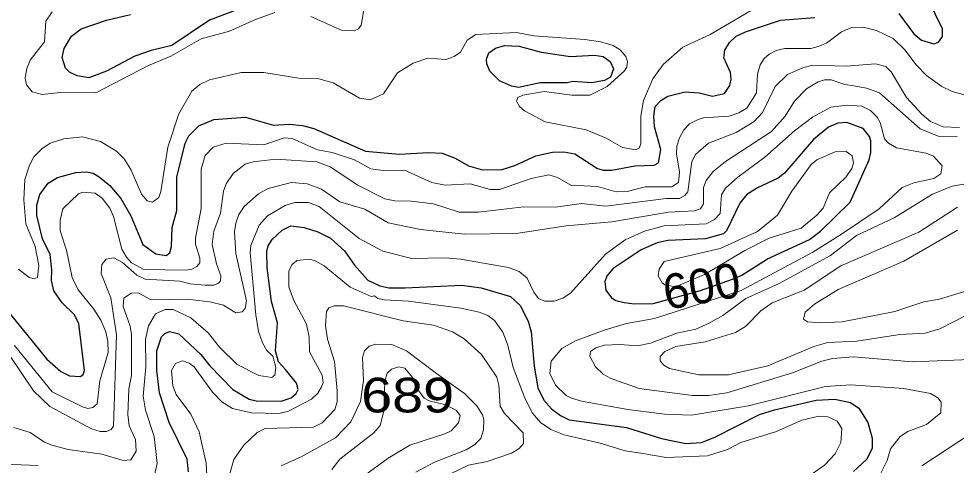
# Model space of a CAD drawing. Extents: x 577 to 602.9, y 7483.8 to 7511.6.
# Drawn here: x 598.664 to 600.825, y 7493.867 to 7494.897 of the extents above; entities that cross this region are included whole.
import ezdxf
from ezdxf.enums import TextEntityAlignment as Align

# ---------------------------------------------------------------- set-up
doc = ezdxf.new("R2010")
doc.units = 0
doc.header["$LTSCALE"] = 0.032
doc.layers.add('1', color=7, linetype='Continuous', lineweight=25)
doc.layers.add('2', color=7, linetype='Continuous', lineweight=13)
doc.layers.add('61', color=7, linetype='Continuous')

msp = doc.modelspace()

# ---------------------------------------------------------------- linework, layer by layer
at = {"layer": '1'}
for points in [[(600.6925, 7494.9091), (600.7275, 7494.8621), (600.745, 7494.8478), (600.7736, 7494.8391), (600.784, 7494.8431), (600.7935, 7494.8558), (600.7935, 7494.8741), (600.7593, 7494.944)], [(599.1729, 7494.9202), (599.1038, 7494.8939), (599.0171, 7494.8351), (598.9694, 7494.824), (598.9312, 7494.8105), (598.866, 7494.7763), (598.8255, 7494.7612), (598.7984, 7494.7651), (598.7809, 7494.7739), (598.7714, 7494.7834), (598.7642, 7494.8081), (598.769, 7494.8287), (598.7857, 7494.8566), (598.808, 7494.8741), (598.866, 7494.8939), (598.9217, 7494.9067)], [(598.7404, 7494.3182), (598.7364, 7494.3532), (598.7189, 7494.3898), (598.7054, 7494.4431), (598.7054, 7494.4669), (598.7125, 7494.4916), (598.7316, 7494.5178), (598.7531, 7494.5306), (598.7952, 7494.5425), (598.8199, 7494.5441), (598.8358, 7494.5409), (598.8493, 7494.5329), (598.874, 7494.5123), (598.8994, 7494.4828), (598.9225, 7494.4423), (598.9503, 7494.3763), (598.9797, 7494.3548), (599.0036, 7494.3508), (599.0123, 7494.3572), (599.0163, 7494.3715), (599.0179, 7494.416), (599.0282, 7494.455), (599.0282, 7494.5321), (599.0473, 7494.6101), (599.0561, 7494.6268), (599.0791, 7494.6498), (599.1133, 7494.6649), (599.1865, 7494.6705), (599.2509, 7494.6514), (599.2882, 7494.6538), (599.3177, 7494.6506), (599.3439, 7494.6443), (599.4632, 7494.5918), (599.5411, 7494.5846), (599.6087, 7494.5886), (599.6397, 7494.587), (599.6699, 7494.5759), (599.7009, 7494.5576), (599.7327, 7494.5488), (599.7781, 7494.5496), (599.8075, 7494.5584), (599.856, 7494.5806), (599.8942, 7494.5894), (599.9204, 7494.5902), (599.9459, 7494.5854), (599.9983, 7494.552), (600.0119, 7494.548), (600.0309, 7494.548), (600.0842, 7494.5576), (600.1287, 7494.5592), (600.1383, 7494.5647), (600.1439, 7494.5958), (600.1295, 7494.6482), (600.1279, 7494.6721), (600.1311, 7494.6944), (600.1439, 7494.7087), (600.1598, 7494.7182), (600.1999, 7494.7286), (600.2321, 7494.7262), (600.2631, 7494.7182), (600.291, 7494.7246), (600.3029, 7494.7429), (600.3061, 7494.758), (600.3045, 7494.7731), (600.2894, 7494.8073), (600.2918, 7494.8248), (600.3021, 7494.8423), (600.318, 7494.8566), (600.3395, 7494.8669), (600.4198, 7494.8939), (600.4993, 7494.9003)], [(599.0553, 7493.8523), (599.0521, 7493.8817), (599.0107, 7493.966), (598.9885, 7494.0344), (598.9821, 7494.086), (598.9821, 7494.1314), (598.9932, 7494.1632), (599.0004, 7494.1711), (599.0115, 7494.1759), (599.033, 7494.1703), (599.0839, 7494.1226), (599.1046, 7494.0964), (599.1578, 7494.0423), (599.1952, 7494.02), (599.2111, 7494.0161), (599.2692, 7494.0153), (599.2922, 7494.0232), (599.3034, 7494.0328), (599.3084, 7494.0419), (599.3041, 7494.0566), (599.2787, 7494.0884), (599.2625, 7494.1062), (599.2556, 7494.1314), (599.2604, 7494.1958), (599.2469, 7494.2451), (599.2366, 7494.323), (599.2358, 7494.3604), (599.2389, 7494.3731), (599.2485, 7494.3882), (599.2715, 7494.4097), (599.2914, 7494.4192), (599.3216, 7494.416), (599.3534, 7494.4057), (599.3829, 7494.3914), (599.4147, 7494.362), (599.4377, 7494.3286), (599.4687, 7494.2944), (599.4966, 7494.2809), (599.5173, 7494.2769), (599.5546, 7494.2769), (599.685, 7494.2825), (599.7296, 7494.2769), (599.7972, 7494.2562), (599.8194, 7494.2355), (599.8385, 7494.1998), (599.8449, 7494.1751), (599.852, 7494.0956), (599.8608, 7494.0463), (599.8743, 7494.0177), (599.8918, 7493.9978), (599.9125, 7493.9819), (599.9331, 7493.9723), (600.0651, 7493.9548), (600.1458, 7493.9292)], [(598.6203, 7494.2443), (598.7284, 7494.1123), (598.761, 7494.0837), (598.7809, 7494.0733), (598.8064, 7494.0717), (598.8127, 7494.0765), (598.8159, 7494.086), (598.8024, 7494.1942), (598.7921, 7494.2149), (598.7642, 7494.2419), (598.7451, 7494.2697), (598.7396, 7494.2936), (598.7404, 7494.3182)], [(600.1458, 7493.9292), (600.2019, 7493.9175), (600.2377, 7493.9199), (600.2687, 7493.9318), (600.3713, 7493.9843), (600.4063, 7493.9954), (600.5017, 7494.0177), (600.5454, 7494.02), (600.5812, 7494.0121), (600.6003, 7493.9994), (600.621, 7493.966), (600.6313, 7493.9302), (600.6313, 7493.9071), (600.6186, 7493.8817), (600.5884, 7493.8531)]]:
    msp.add_lwpolyline(points, dxfattribs=at)
for points in [[(599.8679, 7494.8199), (599.9355, 7494.8097), (599.9912, 7494.8128), (600.0111, 7494.8097), (600.027, 7494.7985), (600.0349, 7494.7818), (600.0282, 7494.7625), (600.0141, 7494.7543), (599.9848, 7494.7492), (599.9411, 7494.7524), (599.9284, 7494.7492), (599.8655, 7494.7492), (599.8162, 7494.7389), (599.7995, 7494.7413), (599.7725, 7494.754), (599.7502, 7494.7763), (599.7431, 7494.793), (599.7423, 7494.8041), (599.7479, 7494.8184), (599.763, 7494.8295), (599.7836, 7494.8351), (599.8178, 7494.8335)], [(600.1264, 7494.2403), (600.2353, 7494.2702), (600.3095, 7494.2962), (600.3307, 7494.3055), (600.3896, 7494.3437), (600.4866, 7494.3882), (600.512, 7494.4073), (600.5804, 7494.4741), (600.6241, 7494.5719), (600.6281, 7494.5886), (600.6281, 7494.6156), (600.6249, 7494.6252), (600.6106, 7494.6443), (600.5725, 7494.6578), (600.5518, 7494.6562), (600.5303, 7494.6474), (600.4961, 7494.6188), (600.4293, 7494.5409), (600.4142, 7494.5298), (600.3665, 7494.5075), (600.3419, 7494.4916), (600.3259, 7494.4717), (600.2957, 7494.4081), (600.2886, 7494.4009), (600.2472, 7494.3898), (600.1598, 7494.3858), (600.1359, 7494.3803), (600.0985, 7494.3644), (600.0341, 7494.3214), (600.0206, 7494.3047), (600.015, 7494.2912), (600.0174, 7494.2713), (600.0301, 7494.2538), (600.0405, 7494.2475), (600.0596, 7494.2427), (600.0826, 7494.2395)]]:
    msp.add_lwpolyline(points, close=True, dxfattribs=at)
at = {"layer": '2'}
for points in [[(599.2541, 7494.9114), (599.2095, 7494.8955), (599.1499, 7494.8685), (599.0847, 7494.851), (599.0147, 7494.8105), (598.963, 7494.789), (598.8414, 7494.7262), (598.7595, 7494.727), (598.7181, 7494.7222), (598.695, 7494.7286), (598.6815, 7494.7445), (598.6791, 7494.7604), (598.6823, 7494.7826), (598.6903, 7494.8017), (598.7237, 7494.8439), (598.7268, 7494.8916), (598.7412, 7494.913)], [(599.4608, 7494.9258), (599.4536, 7494.882), (599.4473, 7494.8741), (599.4369, 7494.8693), (599.4091, 7494.8701), (599.3375, 7494.9019)], [(599.8186, 7494.6944), (599.8298, 7494.6848), (599.8775, 7494.6594), (599.9721, 7494.6411), (600.0182, 7494.622), (600.0556, 7494.6005), (600.0858, 7494.595), (600.0938, 7494.5989), (600.0977, 7494.6085), (600.0977, 7494.6721), (600.1041, 7494.7087), (600.1256, 7494.7588), (600.1494, 7494.7914), (600.1947, 7494.8319), (600.2576, 7494.8606), (600.3729, 7494.9281)], [(598.6545, 7494.1433), (598.7412, 7494.0367), (598.8111, 7494.0018), (598.8231, 7493.9986), (598.835, 7494.0002), (598.8445, 7494.0089), (598.8509, 7494.0622), (598.87, 7494.1274), (598.8692, 7494.1528), (598.8644, 7494.1751), (598.8533, 7494.2021), (598.8374, 7494.2276), (598.8008, 7494.2721), (598.7873, 7494.3007), (598.7738, 7494.3636), (598.7595, 7494.4081), (598.7595, 7494.4327), (598.7658, 7494.459), (598.8016, 7494.4932), (598.8119, 7494.4972), (598.8398, 7494.4948), (598.8565, 7494.4836), (598.874, 7494.4606), (598.8827, 7494.4407), (598.9018, 7494.366), (598.9121, 7494.3469), (598.9241, 7494.3341), (598.9527, 7494.319), (599.0489, 7494.3174), (599.0632, 7494.3198), (599.0743, 7494.3254), (599.0815, 7494.3341), (599.0815, 7494.3453), (599.0712, 7494.3771), (599.0712, 7494.3914), (599.0847, 7494.4598), (599.0847, 7494.5504), (599.0934, 7494.5814), (599.1125, 7494.6013), (599.1419, 7494.6101), (599.2286, 7494.606), (599.2755, 7494.6228), (599.2946, 7494.6212), (599.3527, 7494.595), (599.3868, 7494.5886), (599.4377, 7494.5719), (599.4759, 7494.5512), (599.5037, 7494.5473), (599.553, 7494.548), (599.6159, 7494.5194), (599.6469, 7494.5131), (599.7049, 7494.5162), (599.751, 7494.5035), (599.7725, 7494.5035), (599.8449, 7494.529), (599.8862, 7494.5369), (599.9061, 7494.5306), (599.9363, 7494.5131), (599.9983, 7494.5099), (600.0413, 7494.498), (600.0667, 7494.4987), (600.1081, 7494.5091), (600.1693, 7494.5091), (600.1844, 7494.5194), (600.1868, 7494.5433), (600.1804, 7494.5854), (600.1812, 7494.6029), (600.1868, 7494.6228), (600.1971, 7494.6411), (600.2099, 7494.6546), (600.2297, 7494.6649), (600.2425, 7494.6689), (600.3013, 7494.6721), (600.3236, 7494.68), (600.3419, 7494.6912), (600.3649, 7494.7262), (600.3665, 7494.7691), (600.3729, 7494.7906), (600.3824, 7494.8057), (600.3935, 7494.8152), (600.4102, 7494.824), (600.4301, 7494.8287), (600.4898, 7494.8287), (600.5065, 7494.8327), (600.5255, 7494.8407), (600.5605, 7494.8669), (600.5844, 7494.8772), (600.6106, 7494.878), (600.6408, 7494.8701)], [(600.6408, 7494.8701), (600.6798, 7494.8518), (600.7068, 7494.8256), (600.7323, 7494.7906), (600.7561, 7494.7659), (600.7919, 7494.7405), (600.8158, 7494.7293), (600.8691, 7494.715)], [(598.6632, 7494.3198), (598.6879, 7494.3), (598.6998, 7494.2976), (598.707, 7494.3007), (598.7102, 7494.3278), (598.7022, 7494.3715), (598.6807, 7494.424), (598.676, 7494.4797), (598.6783, 7494.5266), (598.6887, 7494.5592), (598.699, 7494.5783), (598.7173, 7494.5973), (598.7364, 7494.6101), (598.7682, 7494.6204), (598.8111, 7494.6244), (598.8525, 7494.614), (598.8891, 7494.5918), (598.9074, 7494.5735), (598.9233, 7494.548), (598.9471, 7494.4924), (598.9598, 7494.4773), (598.9726, 7494.4741), (598.9869, 7494.4852), (598.9916, 7494.4987), (599.0075, 7494.6013), (599.033, 7494.6777), (599.0632, 7494.7301), (599.0815, 7494.7453), (599.1038, 7494.7564), (599.1769, 7494.7731), (599.2286, 7494.7731), (599.3097, 7494.7604), (599.3558, 7494.7588), (599.3884, 7494.7492), (599.4497, 7494.7142), (599.4743, 7494.7103), (599.5045, 7494.7238), (599.5371, 7494.7723), (599.5729, 7494.7946), (599.6071, 7494.8065), (599.6485, 7494.8033), (599.6675, 7494.8097), (599.6819, 7494.82), (599.6978, 7494.8478), (599.7176, 7494.8606), (599.8115, 7494.8653), (599.8512, 7494.8574), (599.9689, 7494.8494), (600.0047, 7494.8439), (600.0341, 7494.8351), (600.05, 7494.8256), (600.0635, 7494.8097), (600.0675, 7494.7985), (600.0659, 7494.7858), (600.0604, 7494.7771), (600.0206, 7494.7405), (599.98, 7494.7206), (599.9387, 7494.7206), (599.8751, 7494.7293), (599.8258, 7494.7206), (599.8147, 7494.7158), (599.8115, 7494.7071), (599.8186, 7494.6944)], [(600.71, 7494.7158), (600.675, 7494.7747), (600.6623, 7494.7866), (600.6392, 7494.793), (600.5709, 7494.7874), (600.4937, 7494.7898), (600.4715, 7494.7842), (600.4357, 7494.7683), (600.4079, 7494.7405), (600.3784, 7494.6808), (600.3593, 7494.6602), (600.318, 7494.6347), (600.2536, 7494.6101), (600.2242, 7494.5838), (600.2154, 7494.5679), (600.2059, 7494.498), (600.1995, 7494.4892), (600.1868, 7494.4828), (600.1566, 7494.4828), (600.0174, 7494.4646), (599.961, 7494.4709), (599.9013, 7494.4622), (599.8282, 7494.463), (599.724, 7494.451), (599.6795, 7494.451), (599.6198, 7494.4701), (599.5689, 7494.4765), (599.5308, 7494.4773), (599.5077, 7494.482), (599.4457, 7494.5131), (599.3821, 7494.5552), (599.3511, 7494.5671), (599.2564, 7494.5735), (599.204, 7494.5671), (599.1857, 7494.5616), (599.1586, 7494.5401), (599.1419, 7494.5162), (599.1356, 7494.4995), (599.1292, 7494.4486), (599.1133, 7494.4073), (599.1101, 7494.3763), (599.1197, 7494.3318), (599.13, 7494.3039), (599.1292, 7494.2928), (599.1244, 7494.2872), (599.1133, 7494.2825), (599.0926, 7494.2825), (599.0592, 7494.2856), (599.0354, 7494.292), (598.9551, 7494.2968), (598.936, 7494.3055), (598.9034, 7494.3349), (598.8835, 7494.3461), (598.8652, 7494.3429), (598.8557, 7494.3302), (598.8541, 7494.3095), (598.8763, 7494.2538), (598.8891, 7494.168), (598.8827, 7493.9572), (598.8771, 7493.9501), (598.866, 7493.9453), (598.8517, 7493.9453), (598.8318, 7493.9517), (598.7356, 7494.0026), (598.6982, 7494.0391), (598.641, 7494.1234)], [(598.6529, 7493.9541), (598.6903, 7493.9429), (598.7237, 7493.9207), (598.7404, 7493.9135), (598.7777, 7493.904), (598.8557, 7493.8928), (598.905, 7493.8785), (598.9225, 7493.8801), (598.9344, 7493.9), (598.9328, 7493.927), (598.9185, 7493.958), (598.9153, 7493.9843), (598.9177, 7494.0439), (598.9241, 7494.0741), (598.9241, 7494.1687), (598.9209, 7494.1878), (598.905, 7494.2332), (598.9066, 7494.253), (598.9233, 7494.2642), (598.9392, 7494.265), (598.9694, 7494.2491), (599.0521, 7494.2507), (599.1046, 7494.2443), (599.1356, 7494.2363), (599.1642, 7494.2188), (599.1793, 7494.2212), (599.1857, 7494.2292), (599.1888, 7494.2467), (599.1642, 7494.3556), (599.161, 7494.4057), (599.1642, 7494.4256), (599.1714, 7494.4455), (599.1833, 7494.4638), (599.2167, 7494.4932), (599.2389, 7494.5059), (599.293, 7494.5194), (599.3288, 7494.5162), (599.3622, 7494.5043), (599.4043, 7494.4749), (599.4616, 7494.4582), (599.5157, 7494.4264), (599.5904, 7494.4113), (599.6914, 7494.4001), (599.8107, 7494.4017), (599.926, 7494.4192), (600.0309, 7494.4288), (600.1613, 7494.451), (600.2218, 7494.4542), (600.2353, 7494.459), (600.2425, 7494.4701), (600.2425, 7494.5083), (600.2488, 7494.5242), (600.2647, 7494.5449), (600.2933, 7494.5679), (600.3991, 7494.6371), (600.4309, 7494.6721), (600.4524, 7494.7071), (600.4794, 7494.7357), (600.5065, 7494.7516), (600.5216, 7494.7564), (600.5367, 7494.7564), (600.5685, 7494.7453), (600.5892, 7494.7421)], [(600.5892, 7494.7421), (600.6178, 7494.7373), (600.648, 7494.7262), (600.7418, 7494.6435), (600.7832, 7494.626), (600.8269, 7494.6252)], [(600.8325, 7494.6466), (600.7951, 7494.6482), (600.7657, 7494.6602), (600.7458, 7494.6769), (600.71, 7494.7158)], [(600.6504, 7493.8475), (600.6655, 7493.8785), (600.6734, 7493.9055), (600.6957, 7493.9334), (600.7132, 7493.9453), (600.7561, 7493.9612), (600.7895, 7493.9882), (600.7903, 7494.0129), (600.7824, 7494.0232), (600.7657, 7494.0328), (600.7045, 7494.0447), (600.582, 7494.0527), (600.5232, 7494.0487), (600.3458, 7494.0041), (600.2146, 7493.9827), (600.1526, 7493.9851), (600.0683, 7493.9962), (599.961, 7494.0153), (599.9379, 7494.0224), (599.926, 7494.028), (599.9013, 7494.0519), (599.8878, 7494.0789), (599.891, 7494.1075), (599.9156, 7494.1369), (599.9474, 7494.1544), (600.0134, 7494.1791), (600.0651, 7494.1942), (600.1295, 7494.2061), (600.3291, 7494.2705), (600.4945, 7494.3588), (600.5605, 7494.4001), (600.6472, 7494.459), (600.7005, 7494.5083), (600.7275, 7494.5186), (600.7736, 7494.529), (600.7895, 7494.5393), (600.7927, 7494.5576), (600.7728, 7494.5799), (600.7553, 7494.587), (600.687, 7494.5997), (600.6687, 7494.6101), (600.6599, 7494.6204), (600.6496, 7494.6578), (600.6424, 7494.6705), (600.6273, 7494.6856), (600.6074, 7494.6952), (600.5732, 7494.6975), (600.5359, 7494.6928), (600.4937, 7494.6705), (600.4524, 7494.6387), (600.384, 7494.5775), (600.3212, 7494.5321), (600.2933, 7494.5067), (600.2838, 7494.4908), (600.2806, 7494.4479), (600.2679, 7494.4343), (600.2488, 7494.424), (600.1518, 7494.4192), (600.1065, 7494.4073), (600.0619, 7494.3874), (600.0166, 7494.354), (599.9355, 7494.2642), (599.918, 7494.253), (599.8981, 7494.2459), (599.8767, 7494.2459), (599.8624, 7494.2522), (599.8512, 7494.2666), (599.8361, 7494.2992), (599.8178, 7494.3143), (599.7932, 7494.3238), (599.6819, 7494.3429), (599.6461, 7494.3461), (599.5697, 7494.3445), (599.5029, 7494.3612), (599.4489, 7494.3906), (599.3566, 7494.4638), (599.332, 7494.4733), (599.3002, 7494.4733), (599.2779, 7494.4661), (599.2374, 7494.4423), (599.2183, 7494.4208), (599.1992, 7494.3739), (599.1976, 7494.358), (599.2103, 7494.2141), (599.2167, 7494.1759), (599.2262, 7494.1497), (599.2358, 7494.1322), (599.2493, 7494.1187)], [(600.873, 7494.521), (600.8158, 7494.5107), (600.7705, 7494.4924), (600.6822, 7494.4383), (600.5947, 7494.397), (600.5351, 7494.3508), (600.415, 7494.2856), (600.3403, 7494.2522), (600.287, 7494.2125), (600.2552, 7494.195), (600.225, 7494.1815), (600.1812, 7494.1719), (600.12, 7494.1489), (600.0906, 7494.1425), (600.0492, 7494.1457), (600.0134, 7494.1441), (599.9944, 7494.1385), (599.9816, 7494.1298), (599.98, 7494.1187), (599.9936, 7494.094), (600.0111, 7494.0773), (600.027, 7494.0686), (600.0938, 7494.0447), (600.217, 7494.028), (600.2536, 7494.028), (600.2965, 7494.0344), (600.4476, 7494.0805), (600.5152, 7494.1075), (600.5399, 7494.1139), (600.5884, 7494.1171), (600.7243, 7494.1059), (600.8571, 7494.1115)], [(600.8531, 7494.2157), (600.7872, 7494.1823), (600.753, 7494.1719), (600.6949, 7494.1687), (600.5955, 7494.1536), (600.5287, 7494.1505), (600.4969, 7494.1409), (600.3904, 7494.0964), (600.2997, 7494.0757), (600.2313, 7494.0757), (600.1637, 7494.0908), (600.151, 7494.098), (600.1423, 7494.1083), (600.1423, 7494.1179), (600.1534, 7494.1298), (600.1788, 7494.1409), (600.2464, 7494.152), (600.3164, 7494.1735), (600.3395, 7494.187), (600.3745, 7494.2236), (600.4007, 7494.2419), (600.4746, 7494.2713), (600.5589, 7494.327), (600.7386, 7494.4049), (600.8277, 7494.4622)], [(600.8277, 7494.4097), (600.7045, 7494.3381), (600.5526, 7494.2729), (600.4985, 7494.2387), (600.477, 7494.2204), (600.4731, 7494.2045), (600.4818, 7494.1982), (600.5112, 7494.1958), (600.5621, 7494.1982), (600.683, 7494.222), (600.7506, 7494.2443), (600.7864, 7494.2507), (600.8595, 7494.2729)], [(600.0977, 7493.8952), (600.0619, 7493.9008), (600.0039, 7493.9183), (599.9212, 7493.9374), (599.8902, 7493.9501), (599.8663, 7493.966), (599.848, 7493.9874), (599.8306, 7494.0224), (599.8035, 7494.0932), (599.7916, 7494.1441), (599.7797, 7494.1743), (599.7606, 7494.2014), (599.7455, 7494.2125), (599.7256, 7494.2204), (599.6827, 7494.23), (599.5626, 7494.2459), (599.5069, 7494.2491), (599.4918, 7494.2522), (599.4839, 7494.2578), (599.4767, 7494.2562), (599.4282, 7494.2777), (599.3678, 7494.327), (599.3471, 7494.3389), (599.3352, 7494.3429), (599.3049, 7494.3397), (599.2938, 7494.3294), (599.2867, 7494.3151), (599.2867, 7494.2785), (599.2978, 7494.2475), (599.3272, 7494.1926), (599.3336, 7494.1624), (599.3344, 7494.129), (599.363, 7494.0749), (599.3654, 7494.0574), (599.3622, 7494.0479), (599.3534, 7494.0336), (599.3391, 7494.02), (599.2859, 7493.9922), (599.2636, 7493.9867), (599.2008, 7493.9882), (599.157, 7493.9986), (599.1324, 7494.0137), (599.1109, 7494.036), (599.068, 7494.094), (599.0568, 7494.1027), (599.0417, 7494.1083), (599.025, 7494.102), (599.0163, 7494.086), (599.0195, 7494.0503), (599.0266, 7494.0304), (599.0608, 7493.9851), (599.0799, 7493.9445), (599.0958, 7493.8721), (599.0982, 7493.83)], [(599.2493, 7494.1187), (599.2564, 7494.0932), (599.2541, 7494.0749), (599.2477, 7494.0694), (599.2175, 7494.0741), (599.1674, 7494.0996), (599.1276, 7494.1393), (599.1006, 7494.1727), (599.0608, 7494.2077), (599.0203, 7494.2268), (599.0012, 7494.2268), (598.9789, 7494.2165), (598.963, 7494.1886), (598.9559, 7494.1576), (598.9567, 7494.094), (598.9511, 7494.0264), (598.9559, 7493.9946), (598.9765, 7493.9334), (598.9829, 7493.8714), (598.9702, 7493.8149)], [(599.1499, 7493.8451), (599.1594, 7493.8809), (599.1825, 7493.9135), (599.2135, 7493.9429), (599.2318, 7493.9525), (599.3431, 7493.9556), (599.363, 7493.9652), (599.3924, 7493.9962), (599.398, 7494.0137), (599.398, 7494.0391), (599.3916, 7494.1067), (599.3757, 7494.1584), (599.3709, 7494.1894), (599.3733, 7494.222), (599.3789, 7494.2308), (599.3908, 7494.2347), (599.4123, 7494.2347), (599.5499, 7494.2006), (599.6198, 7494.1902), (599.6636, 7494.1751), (599.6906, 7494.1592), (599.7304, 7494.1226), (599.7661, 7494.0709), (599.7709, 7494.0519), (599.7733, 7494.0034), (599.7836, 7493.9867), (599.8266, 7493.9421), (599.8274, 7493.9175), (599.8178, 7493.9063), (599.7995, 7493.8952), (599.7439, 7493.8761), (599.7009, 7493.8674), (599.5451, 7493.7934)], [(599.2692, 7493.8658), (599.3153, 7493.8865), (599.394, 7493.931), (599.4298, 7493.9676), (599.452, 7494.0145), (599.4584, 7494.063), (599.456, 7494.1155), (599.4608, 7494.1314), (599.4719, 7494.1417), (599.487, 7494.1465), (599.5236, 7494.1457), (599.5578, 7494.1314), (599.627, 7494.0789), (599.6914, 7494.0328), (599.72, 7494.0041), (599.7327, 7493.9835), (599.7359, 7493.9731), (599.7351, 7493.9493), (599.7288, 7493.9294), (599.7145, 7493.9143), (599.6954, 7493.9032), (599.6222, 7493.8745), (599.5793, 7493.8515)], [(599.3853, 7493.8578), (599.4043, 7493.8817), (599.4823, 7493.9421), (599.4974, 7493.9588), (599.5053, 7493.9922), (599.508, 7494.061), (599.5132, 7494.0794), (599.5229, 7494.0892), (599.54, 7494.0944), (599.5541, 7494.091), (599.5752, 7494.065), (599.5833, 7494.0431), (599.5984, 7494.0224), (599.6103, 7494.0161), (599.6485, 7494.0065), (599.6731, 7493.9938), (599.6811, 7493.9819), (599.6779, 7493.9652), (599.6604, 7493.9469), (599.6461, 7493.9397), (599.5658, 7493.9135), (599.5157, 7493.8841), (599.4608, 7493.8435)], [(600.4778, 7493.8372), (600.5216, 7493.8674), (600.5462, 7493.8936), (600.5589, 7493.9199), (600.5613, 7493.9525), (600.5502, 7493.9692), (600.5287, 7493.9787), (600.508, 7493.9803), (600.4691, 7493.9715), (600.411, 7493.9453), (600.3283, 7493.9199), (600.2973, 7493.904), (600.2512, 7493.8888), (600.1566, 7493.8849), (600.0977, 7493.8952)], [(600.8603, 7493.9413), (600.7458, 7493.8658)], [(598.7086, 7493.8666), (598.61, 7493.8706)]]:
    msp.add_lwpolyline(points, dxfattribs=at)
msp.add_lwpolyline([(600.1779, 7494.2792), (600.2448, 7494.3071), (600.3379, 7494.3628), (600.3935, 7494.3914), (600.4675, 7494.4145), (600.5033, 7494.4439), (600.5184, 7494.4606), (600.5327, 7494.4956), (600.5709, 7494.5329), (600.5844, 7494.552), (600.5884, 7494.5647), (600.5852, 7494.5806), (600.5709, 7494.591), (600.5462, 7494.5902), (600.5033, 7494.5719), (600.4905, 7494.5608), (600.446, 7494.4995), (600.4126, 7494.4439), (600.3665, 7494.4065), (600.2806, 7494.3675), (600.1518, 7494.3373), (600.1399, 7494.3198), (600.1375, 7494.3039), (600.147, 7494.288), (600.1534, 7494.2833)], close=True, dxfattribs=at)

# ---------------------------------------------------------------- texts
at = {"layer": '61'}
msp.add_text('600', height=0.08, rotation=10.31, dxfattribs=at).set_placement((600.245, 7494.2413), align=Align.CENTER)
at = {"layer": '61', "width": 1.2}
msp.add_text('689', height=0.08, dxfattribs=at).set_placement((599.5604, 7493.9892), align=Align.CENTER)

doc.saveas('drawing.dxf')
